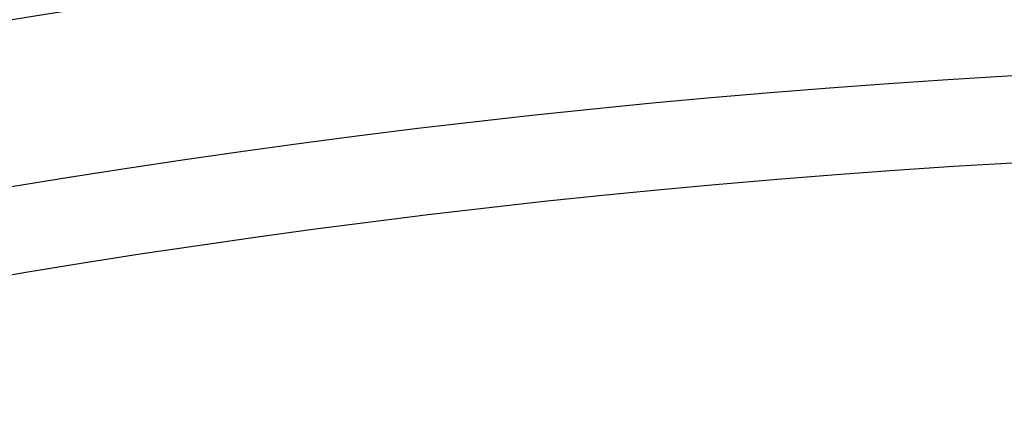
# Model space of a CAD drawing. Header units: millimetres. Extents: x -81 to 429, y -255 to 255.
# Tile 320 of 422: x 138 to 161, y 211 to 220. Entities that reach past the tile are written whole.
import ezdxf

# ---------------------------------------------------------------- set-up
doc = ezdxf.new("R2010")
doc.units = ezdxf.units.MM
doc.layers.add('Flora Ø50', color=5, linetype='Continuous', true_color=0x0000ff)

msp = doc.modelspace()

# ---------------------------------------------------------------- linework, layer by layer
at = {"layer": 'Flora Ø50'}
for centre, radius in [((174, 0, 374.187), 254.918), ((174, 0, 355.325), 240.858), ((174, 0, 345.703), 240.505), ((174, 0, 390), 237.5)]:
    msp.add_circle(centre, radius, dxfattribs=at)
at = {"layer": 'Flora Ø50', "extrusion": (0, 0, -1)}
for centre, radius in [((-174, 0, -390), 223.067), ((-174, 0, -388.584), 219.195), ((-174, 0, -385.004), 217.151)]:
    msp.add_arc(centre, radius, 0, 270, dxfattribs=at)

doc.saveas('drawing.dxf')
